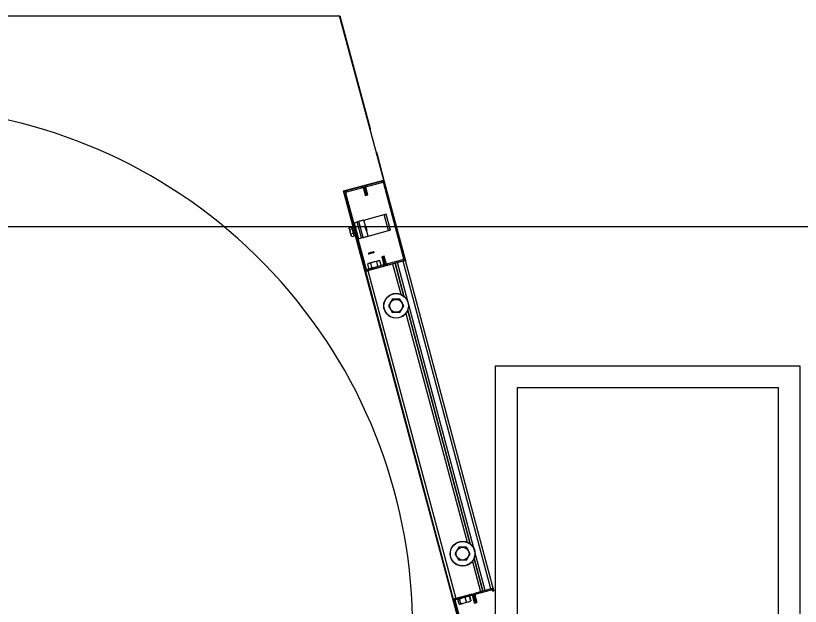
# Model space of a CAD drawing. Extents: x -264205 to -263659, y -1242401 to -1241986.
# Drawn here: x -263851.488 to -263850.587, y -1242241.243 to -1242240.565 of the extents above; entities that cross this region are included whole.
import ezdxf

# ---------------------------------------------------------------- set-up
doc = ezdxf.new("R2010")
doc.units = 0
doc.layers.add('HESCON_OSI_STAVBY_KFA', color=7, linetype='Continuous')
doc.layers.add('SITUACIA_DSP_2D', color=7, linetype='Continuous')

msp = doc.modelspace()

# ---------------------------------------------------------------- linework, layer by layer
at = {"layer": 'HESCON_OSI_STAVBY_KFA'}
msp.add_line((-263792.65279, -1242240.80724), (-263911.52279, -1242240.80724), dxfattribs=at)
at = {"layer": 'SITUACIA_DSP_2D'}
for p, q in [((-263851.63027, -1242240.56511), (-263851.11611, -1242240.56511)), ((-263851.06556, -1242240.75378), (-263851.11611, -1242240.56511)), ((-263851.11611, -1242240.56511), (-263851.11584, -1242240.56511)), ((-263851.11584, -1242240.56511), (-263851.08118, -1242240.69449)), ((-263851.08118, -1242240.69449), (-263851.08094, -1242240.69592)), ((-263851.08094, -1242240.69592), (-263851.08092, -1242240.69643)), ((-263851.0743, -1242240.72114), (-263851.07406, -1242240.72159)), ((-263851.07406, -1242240.72159), (-263851.07355, -1242240.72294)), ((-263851.07355, -1242240.72294), (-263851.06443, -1242240.75699)), ((-263851.11162, -1242240.76612), (-263851.06556, -1242240.75378)), ((-263851.08536, -1242240.75964), (-263851.06792, -1242240.75497)), ((-263851.08499, -1242240.76102), (-263851.06755, -1242240.75635)), ((-263851.06792, -1242240.75497), (-263851.06755, -1242240.75635)), ((-263851.06581, -1242240.75735), (-263851.06443, -1242240.75699)), ((-263851.06581, -1242240.75735), (-263851.04269, -1242240.84361)), ((-263851.06443, -1242240.75699), (-263851.04132, -1242240.84324)), ((-263851.10054, -1242240.80748), (-263851.11162, -1242240.76612)), ((-263851.1083, -1242240.76579), (-263851.09086, -1242240.76112)), ((-263851.10793, -1242240.76717), (-263851.1083, -1242240.76579)), ((-263851.10793, -1242240.76717), (-263851.09049, -1242240.76249)), ((-263851.09086, -1242240.76112), (-263851.09049, -1242240.76249)), ((-263851.08875, -1242240.7635), (-263851.08737, -1242240.76313)), ((-263851.08875, -1242240.7635), (-263851.08666, -1242240.7713)), ((-263851.08737, -1242240.76313), (-263851.08599, -1242240.76276)), ((-263851.08737, -1242240.76313), (-263851.08528, -1242240.77093)), ((-263851.08528, -1242240.77093), (-263851.08737, -1242240.76313)), ((-263851.0839, -1242240.77056), (-263851.08599, -1242240.76276)), ((-263851.08499, -1242240.76102), (-263851.08536, -1242240.75964)), ((-263851.11031, -1242240.76928), (-263851.10894, -1242240.76891)), ((-263851.0872, -1242240.85554), (-263851.11031, -1242240.76928)), ((-263851.08582, -1242240.85517), (-263851.10894, -1242240.76891)), ((-263851.08666, -1242240.7713), (-263851.08528, -1242240.77093)), ((-263851.08528, -1242240.77093), (-263851.0839, -1242240.77056)), ((-263851.08839, -1242240.7997), (-263851.0649, -1242240.7934)), ((-263851.0649, -1242240.7934), (-263851.06447, -1242240.79329)), ((-263851.05998, -1242240.81175), (-263851.0649, -1242240.7934)), ((-263851.06447, -1242240.79329), (-263851.06406, -1242240.79318)), ((-263851.06406, -1242240.79318), (-263851.06368, -1242240.79307)), ((-263851.06368, -1242240.79307), (-263851.06334, -1242240.79298)), ((-263851.06334, -1242240.79298), (-263851.06307, -1242240.79291)), ((-263851.06307, -1242240.79291), (-263851.06287, -1242240.79286)), ((-263851.06287, -1242240.79286), (-263851.06274, -1242240.79282)), ((-263851.06274, -1242240.79282), (-263851.0627, -1242240.79281)), ((-263851.05778, -1242240.81116), (-263851.0627, -1242240.79281)), ((-263851.0994, -1242240.80265), (-263851.0961, -1242240.80176)), ((-263851.0994, -1242240.80265), (-263851.09449, -1242240.821)), ((-263851.0961, -1242240.80176), (-263851.09567, -1242240.80165)), ((-263851.09118, -1242240.82011), (-263851.0961, -1242240.80176)), ((-263851.09567, -1242240.80165), (-263851.09526, -1242240.80154)), ((-263851.09526, -1242240.80154), (-263851.09488, -1242240.80143)), ((-263851.09488, -1242240.80143), (-263851.09454, -1242240.80134)), ((-263851.09454, -1242240.80134), (-263851.09427, -1242240.80127)), ((-263851.09427, -1242240.80127), (-263851.09407, -1242240.80122)), ((-263851.09407, -1242240.80122), (-263851.09394, -1242240.80118)), ((-263851.09394, -1242240.80118), (-263851.0939, -1242240.80117)), ((-263851.09379, -1242240.80114), (-263851.0939, -1242240.80117)), ((-263851.08898, -1242240.81952), (-263851.0939, -1242240.80117)), ((-263851.09348, -1242240.80106), (-263851.09379, -1242240.80114)), ((-263851.09297, -1242240.80092), (-263851.09348, -1242240.80106)), ((-263851.09229, -1242240.80074), (-263851.09297, -1242240.80092)), ((-263851.09145, -1242240.80052), (-263851.09229, -1242240.80074)), ((-263851.0905, -1242240.80026), (-263851.09145, -1242240.80052)), ((-263851.08947, -1242240.79998), (-263851.0905, -1242240.80026)), ((-263851.08839, -1242240.7997), (-263851.08947, -1242240.79998)), ((-263851.08656, -1242240.80652), (-263851.08839, -1242240.7997)), ((-263851.1051, -1242240.8093), (-263851.10506, -1242240.80943)), ((-263851.10507, -1242240.80874), (-263851.10504, -1242240.80847)), ((-263851.10496, -1242240.80964), (-263851.10507, -1242240.80874)), ((-263851.10506, -1242240.80943), (-263851.10494, -1242240.80988)), ((-263851.10209, -1242240.80768), (-263851.10504, -1242240.80847)), ((-263851.10451, -1242240.81043), (-263851.10496, -1242240.80964)), ((-263851.10494, -1242240.80988), (-263851.10474, -1242240.81062)), ((-263851.10474, -1242240.81062), (-263851.10448, -1242240.81159)), ((-263851.10156, -1242240.80964), (-263851.10451, -1242240.81043)), ((-263851.10403, -1242240.81314), (-263851.10451, -1242240.81043)), ((-263851.10448, -1242240.81159), (-263851.10418, -1242240.81273)), ((-263851.10418, -1242240.81273), (-263851.10385, -1242240.81395)), ((-263851.10311, -1242240.81567), (-263851.10403, -1242240.81314)), ((-263851.10156, -1242240.80964), (-263851.10209, -1242240.80768)), ((-263851.10153, -1242240.80793), (-263851.10158, -1242240.80775)), ((-263851.10016, -1242240.81488), (-263851.10156, -1242240.80964)), ((-263851.1014, -1242240.80843), (-263851.10153, -1242240.80793)), ((-263851.10118, -1242240.80923), (-263851.1014, -1242240.80843)), ((-263851.1009, -1242240.81028), (-263851.10118, -1242240.80923)), ((-263851.10057, -1242240.8115), (-263851.1009, -1242240.81028)), ((-263851.10022, -1242240.8128), (-263851.10057, -1242240.8115)), ((-263851.09987, -1242240.81411), (-263851.10022, -1242240.8128)), ((-263851.08724, -1242240.80637), (-263851.08723, -1242240.80637)), ((-263851.08723, -1242240.80637), (-263851.08718, -1242240.80656)), ((-263851.08718, -1242240.80656), (-263851.08705, -1242240.80707)), ((-263851.08705, -1242240.80707), (-263851.08685, -1242240.80782)), ((-263851.08685, -1242240.80782), (-263851.0866, -1242240.80872)), ((-263851.0866, -1242240.80872), (-263851.08635, -1242240.80968)), ((-263851.08635, -1242240.80968), (-263851.08611, -1242240.81057)), ((-263851.08615, -1242240.80661), (-263851.0861, -1242240.80677)), ((-263851.08611, -1242240.81057), (-263851.08592, -1242240.81128)), ((-263851.0861, -1242240.80677), (-263851.08598, -1242240.80725)), ((-263851.08598, -1242240.80725), (-263851.08578, -1242240.80797)), ((-263851.08592, -1242240.81128), (-263851.0858, -1242240.81174)), ((-263851.0858, -1242240.81174), (-263851.08576, -1242240.81188)), ((-263851.08578, -1242240.80797), (-263851.08555, -1242240.80883)), ((-263851.08555, -1242240.80883), (-263851.08532, -1242240.8097)), ((-263851.08532, -1242240.8097), (-263851.08512, -1242240.81044)), ((-263851.08348, -1242240.81805), (-263851.08525, -1242240.81141)), ((-263851.08512, -1242240.81044), (-263851.08499, -1242240.81094)), ((-263851.08499, -1242240.81094), (-263851.08496, -1242240.81103)), ((-263851.08496, -1242240.81103), (-263851.08494, -1242240.81112)), ((-263851.08348, -1242240.81805), (-263851.05998, -1242240.81175)), ((-263851.05955, -1242240.81164), (-263851.05998, -1242240.81175)), ((-263851.05914, -1242240.81153), (-263851.05955, -1242240.81164)), ((-263851.05876, -1242240.81143), (-263851.05914, -1242240.81153)), ((-263851.05843, -1242240.81134), (-263851.05876, -1242240.81143)), ((-263851.05815, -1242240.81126), (-263851.05843, -1242240.81134)), ((-263851.05795, -1242240.81121), (-263851.05815, -1242240.81126)), ((-263851.05782, -1242240.81118), (-263851.05795, -1242240.81121)), ((-263851.05778, -1242240.81116), (-263851.05782, -1242240.81118)), ((-263851.10385, -1242240.81395), (-263851.10353, -1242240.81515)), ((-263851.10353, -1242240.81515), (-263851.10323, -1242240.81625)), ((-263851.10323, -1242240.81625), (-263851.10299, -1242240.81717)), ((-263851.10016, -1242240.81488), (-263851.10311, -1242240.81567)), ((-263851.10289, -1242240.8174), (-263851.10311, -1242240.81567)), ((-263851.10299, -1242240.81717), (-263851.10281, -1242240.81784)), ((-263851.10223, -1242240.81896), (-263851.10289, -1242240.8174)), ((-263851.10281, -1242240.81784), (-263851.10271, -1242240.81821)), ((-263851.10271, -1242240.81821), (-263851.10269, -1242240.81827)), ((-263851.09928, -1242240.81817), (-263851.10223, -1242240.81896)), ((-263851.09928, -1242240.81817), (-263851.10016, -1242240.81488)), ((-263851.09955, -1242240.81533), (-263851.09987, -1242240.81411)), ((-263851.09927, -1242240.81637), (-263851.09955, -1242240.81533)), ((-263851.09905, -1242240.81717), (-263851.09927, -1242240.81637)), ((-263851.09892, -1242240.81768), (-263851.09905, -1242240.81717)), ((-263851.09887, -1242240.81785), (-263851.09892, -1242240.81768)), ((-263850.97712, -1242241.26811), (-263851.09784, -1242240.81757)), ((-263851.09449, -1242240.821), (-263851.09118, -1242240.82011)), ((-263851.09075, -1242240.82), (-263851.09118, -1242240.82011)), ((-263851.09034, -1242240.81989), (-263851.09075, -1242240.82)), ((-263851.08996, -1242240.81979), (-263851.09034, -1242240.81989)), ((-263851.08963, -1242240.8197), (-263851.08996, -1242240.81979)), ((-263851.08935, -1242240.81962), (-263851.08963, -1242240.8197)), ((-263851.08915, -1242240.81957), (-263851.08935, -1242240.81962)), ((-263851.08902, -1242240.81954), (-263851.08915, -1242240.81957)), ((-263851.08898, -1242240.81952), (-263851.08902, -1242240.81954)), ((-263851.08898, -1242240.81952), (-263851.08888, -1242240.8195)), ((-263851.08888, -1242240.8195), (-263851.08856, -1242240.81941)), ((-263851.08856, -1242240.81941), (-263851.08805, -1242240.81928)), ((-263851.08805, -1242240.81928), (-263851.08737, -1242240.81909)), ((-263851.08737, -1242240.81909), (-263851.08653, -1242240.81887)), ((-263851.08653, -1242240.81887), (-263851.08558, -1242240.81861)), ((-263851.08558, -1242240.81861), (-263851.08455, -1242240.81834)), ((-263851.08455, -1242240.81834), (-263851.08348, -1242240.81805)), ((-263851.0834, -1242240.83854), (-263851.08338, -1242240.83853)), ((-263851.08338, -1242240.83853), (-263851.08314, -1242240.83847)), ((-263851.08314, -1242240.83847), (-263851.08259, -1242240.83832)), ((-263851.08288, -1242240.83766), (-263851.08289, -1242240.83766)), ((-263851.08265, -1242240.8376), (-263851.08288, -1242240.83766)), ((-263851.08212, -1242240.83746), (-263851.08265, -1242240.8376)), ((-263851.08259, -1242240.83832), (-263851.08179, -1242240.83811)), ((-263851.08135, -1242240.83725), (-263851.08212, -1242240.83746)), ((-263851.08179, -1242240.83811), (-263851.0808, -1242240.83784)), ((-263851.08042, -1242240.837), (-263851.08135, -1242240.83725)), ((-263851.0808, -1242240.83784), (-263851.07972, -1242240.83755)), ((-263851.07944, -1242240.83674), (-263851.08042, -1242240.837)), ((-263851.07972, -1242240.83755), (-263851.07864, -1242240.83726)), ((-263851.07851, -1242240.83649), (-263851.07944, -1242240.83674)), ((-263851.07864, -1242240.83726), (-263851.07765, -1242240.837)), ((-263851.07773, -1242240.83628), (-263851.07851, -1242240.83649)), ((-263851.07719, -1242240.83613), (-263851.07773, -1242240.83628)), ((-263851.07765, -1242240.837), (-263851.07685, -1242240.83678)), ((-263851.07694, -1242240.83607), (-263851.07719, -1242240.83613)), ((-263851.07693, -1242240.83606), (-263851.07694, -1242240.83607)), ((-263851.07685, -1242240.83678), (-263851.07631, -1242240.83664)), ((-263851.07631, -1242240.83664), (-263851.07606, -1242240.83657)), ((-263851.07606, -1242240.83657), (-263851.07605, -1242240.83657)), ((-263851.08185, -1242240.84911), (-263851.08328, -1242240.84968)), ((-263851.08252, -1242240.84907), (-263851.08234, -1242240.84902)), ((-263851.08234, -1242240.84902), (-263851.08184, -1242240.84889)), ((-263851.08032, -1242240.84909), (-263851.08185, -1242240.84911)), ((-263851.08184, -1242240.84889), (-263851.08103, -1242240.84867)), ((-263851.08103, -1242240.84867), (-263851.07997, -1242240.84839)), ((-263851.0797, -1242240.84879), (-263851.08032, -1242240.84909)), ((-263851.07896, -1242240.8542), (-263851.08032, -1242240.84909)), ((-263851.07997, -1242240.84839), (-263851.07873, -1242240.84805)), ((-263851.07705, -1242240.84781), (-263851.0797, -1242240.84879)), ((-263851.07873, -1242240.84805), (-263851.07738, -1242240.84769)), ((-263851.07738, -1242240.84769), (-263851.076, -1242240.84732)), ((-263851.07436, -1242240.84732), (-263851.07705, -1242240.84781)), ((-263851.076, -1242240.84732), (-263851.0747, -1242240.84697)), ((-263851.0747, -1242240.84697), (-263851.07354, -1242240.84666)), ((-263851.07344, -1242240.84724), (-263851.07436, -1242240.84732)), ((-263851.07354, -1242240.84666), (-263851.0726, -1242240.84641)), ((-263851.07295, -1242240.84691), (-263851.07344, -1242240.84724)), ((-263851.07207, -1242240.85235), (-263851.07344, -1242240.84724)), ((-263851.07151, -1242240.84634), (-263851.07295, -1242240.84691)), ((-263851.0726, -1242240.84641), (-263851.07193, -1242240.84623)), ((-263851.07193, -1242240.84623), (-263851.07159, -1242240.84614)), ((-263851.07159, -1242240.84614), (-263851.07155, -1242240.84613)), ((-263851.06999, -1242240.84632), (-263851.07151, -1242240.84634)), ((-263851.06862, -1242240.85143), (-263851.06999, -1242240.84632)), ((-263851.06635, -1242240.84159), (-263851.06773, -1242240.84196)), ((-263851.06773, -1242240.84196), (-263851.06564, -1242240.84976)), ((-263851.06497, -1242240.84122), (-263851.06635, -1242240.84159)), ((-263851.06635, -1242240.84159), (-263851.06426, -1242240.84939)), ((-263851.06426, -1242240.84939), (-263851.06635, -1242240.84159)), ((-263851.06426, -1242240.84939), (-263851.06564, -1242240.84976)), ((-263851.06288, -1242240.84902), (-263851.06497, -1242240.84122)), ((-263851.06288, -1242240.84902), (-263851.06426, -1242240.84939)), ((-263851.0437, -1242240.84536), (-263851.06114, -1242240.85003)), ((-263851.04333, -1242240.84673), (-263851.06077, -1242240.85141)), ((-263851.05251, -1242240.84919), (-263851.04243, -1242240.88682)), ((-263851.04243, -1242240.88682), (-263851.05251, -1242240.84919)), ((-263851.04333, -1242240.84673), (-263851.04976, -1242240.84845)), ((-263850.94895, -1242241.22468), (-263851.04976, -1242240.84845)), ((-263851.0437, -1242240.84536), (-263851.04333, -1242240.84673)), ((-263851.0428, -1242240.84659), (-263851.04333, -1242240.84673)), ((-263850.94252, -1242241.22296), (-263851.04333, -1242240.84673)), ((-263851.04228, -1242240.84645), (-263851.0428, -1242240.84659)), ((-263851.04132, -1242240.84324), (-263851.04269, -1242240.84361)), ((-263851.0418, -1242240.84632), (-263851.04228, -1242240.84645)), ((-263851.04139, -1242240.84621), (-263851.0418, -1242240.84632)), ((-263851.04104, -1242240.84612), (-263851.04139, -1242240.84621)), ((-263851.04132, -1242240.84324), (-263851.04058, -1242240.846)), ((-263851.04079, -1242240.84605), (-263851.04104, -1242240.84612)), ((-263851.04063, -1242240.84601), (-263851.04079, -1242240.84605)), ((-263851.04058, -1242240.846), (-263851.04063, -1242240.84601)), ((-263850.93977, -1242241.22222), (-263851.04058, -1242240.846)), ((-263851.08582, -1242240.85517), (-263851.0872, -1242240.85554)), ((-263851.08646, -1242240.85829), (-263851.08641, -1242240.85828)), ((-263851.08646, -1242240.85829), (-263850.98565, -1242241.23452)), ((-263851.08641, -1242240.85828), (-263851.08625, -1242240.85823)), ((-263851.08625, -1242240.85823), (-263851.086, -1242240.85817)), ((-263851.086, -1242240.85817), (-263851.08566, -1242240.85807)), ((-263851.08566, -1242240.85807), (-263851.08524, -1242240.85796)), ((-263851.08524, -1242240.85796), (-263851.08476, -1242240.85783)), ((-263851.08476, -1242240.85783), (-263851.08425, -1242240.8577)), ((-263851.08425, -1242240.8577), (-263851.08371, -1242240.85755)), ((-263851.06664, -1242240.8515), (-263851.08408, -1242240.85618)), ((-263851.08371, -1242240.85755), (-263851.08408, -1242240.85618)), ((-263851.08328, -1242240.84968), (-263851.08377, -1242240.85001)), ((-263851.0824, -1242240.85512), (-263851.08377, -1242240.85001)), ((-263851.08371, -1242240.85755), (-263851.05526, -1242240.84993)), ((-263851.06627, -1242240.85288), (-263851.08371, -1242240.85755)), ((-263851.08371, -1242240.85755), (-263850.9829, -1242241.23378)), ((-263851.0824, -1242240.85512), (-263851.08088, -1242240.8551)), ((-263851.08088, -1242240.8551), (-263851.07944, -1242240.85453)), ((-263851.07944, -1242240.85453), (-263851.07896, -1242240.8542)), ((-263851.07896, -1242240.8542), (-263851.07826, -1242240.85414)), ((-263851.07826, -1242240.85414), (-263851.07556, -1242240.85369)), ((-263851.07556, -1242240.85369), (-263851.07291, -1242240.85275)), ((-263851.07291, -1242240.85275), (-263851.07207, -1242240.85235)), ((-263851.07207, -1242240.85235), (-263851.07055, -1242240.85233)), ((-263851.07055, -1242240.85233), (-263851.06911, -1242240.85176)), ((-263851.06911, -1242240.85176), (-263851.06862, -1242240.85143)), ((-263851.06664, -1242240.8515), (-263851.06627, -1242240.85288)), ((-263851.06077, -1242240.85141), (-263851.06114, -1242240.85003)), ((-263851.05526, -1242240.84993), (-263851.04592, -1242240.8848)), ((-263851.05778, -1242240.89417), (-263851.06, -1242240.89802)), ((-263851.05562, -1242240.89042), (-263851.05778, -1242240.89417)), ((-263851.05451, -1242240.89042), (-263851.05562, -1242240.89042)), ((-263851.05063, -1242240.89042), (-263851.05451, -1242240.89042)), ((-263851.04684, -1242240.89042), (-263851.05063, -1242240.89042)), ((-263851.04461, -1242240.89428), (-263851.04684, -1242240.89042)), ((-263851.04245, -1242240.89802), (-263851.04461, -1242240.89428)), ((-263851.06, -1242240.89802), (-263851.05784, -1242240.90177)), ((-263851.05784, -1242240.90177), (-263851.05562, -1242240.90562)), ((-263851.04684, -1242240.90562), (-263851.04468, -1242240.90188)), ((-263851.04468, -1242240.90188), (-263851.04245, -1242240.89802)), ((-263851.038, -1242240.90333), (-263850.96621, -1242241.17128)), ((-263850.96621, -1242241.17128), (-263851.038, -1242240.90333)), ((-263851.05451, -1242240.90562), (-263851.05562, -1242240.90562)), ((-263851.05063, -1242240.90562), (-263851.05451, -1242240.90562)), ((-263851.04684, -1242240.90562), (-263851.05063, -1242240.90562)), ((-263851.04002, -1242240.90682), (-263850.9697, -1242241.16927)), ((-263850.58747, -1242240.96727), (-263850.93747, -1242240.96727)), ((-263850.93747, -1242240.96727), (-263850.93747, -1242241.40727)), ((-263850.58747, -1242241.40727), (-263850.58747, -1242240.96727)), ((-263850.61247, -1242240.99227), (-263850.91247, -1242240.99227)), ((-263850.91247, -1242240.99227), (-263850.91247, -1242241.38227)), ((-263850.61247, -1242241.38227), (-263850.61247, -1242240.99227)), ((-263850.98156, -1242241.17864), (-263850.98378, -1242241.18249)), ((-263850.98378, -1242241.18249), (-263850.98162, -1242241.18624)), ((-263850.97939, -1242241.17489), (-263850.98156, -1242241.17864)), ((-263850.97829, -1242241.17489), (-263850.97939, -1242241.17489)), ((-263850.97441, -1242241.17489), (-263850.97829, -1242241.17489)), ((-263850.97062, -1242241.17489), (-263850.97441, -1242241.17489)), ((-263850.96839, -1242241.17874), (-263850.97062, -1242241.17489)), ((-263850.96845, -1242241.18634), (-263850.96623, -1242241.18249)), ((-263850.96623, -1242241.18249), (-263850.96839, -1242241.17874)), ((-263850.98162, -1242241.18624), (-263850.97939, -1242241.19009)), ((-263850.97829, -1242241.19009), (-263850.97939, -1242241.19009)), ((-263850.97441, -1242241.19009), (-263850.97829, -1242241.19009)), ((-263850.97062, -1242241.19009), (-263850.97441, -1242241.19009)), ((-263850.97062, -1242241.19009), (-263850.96845, -1242241.18634)), ((-263850.9638, -1242241.19129), (-263850.95445, -1242241.22616)), ((-263850.96178, -1242241.1878), (-263850.9517, -1242241.22542)), ((-263850.9517, -1242241.22542), (-263850.96178, -1242241.1878)), ((-263850.9829, -1242241.23378), (-263850.95445, -1242241.22616)), ((-263850.94252, -1242241.22296), (-263850.95996, -1242241.22763)), ((-263850.95959, -1242241.22901), (-263850.95996, -1242241.22763)), ((-263850.94215, -1242241.22434), (-263850.95959, -1242241.22901)), ((-263850.94252, -1242241.22296), (-263850.94895, -1242241.22468)), ((-263850.94199, -1242241.22282), (-263850.94252, -1242241.22296)), ((-263850.94252, -1242241.22296), (-263850.94215, -1242241.22434)), ((-263850.94147, -1242241.22268), (-263850.94199, -1242241.22282)), ((-263850.94099, -1242241.22255), (-263850.94147, -1242241.22268)), ((-263850.94058, -1242241.22244), (-263850.94099, -1242241.22255)), ((-263850.94023, -1242241.22235), (-263850.94058, -1242241.22244)), ((-263850.94041, -1242241.22535), (-263850.93903, -1242241.22498)), ((-263850.93998, -1242241.22228), (-263850.94023, -1242241.22235)), ((-263850.93982, -1242241.22224), (-263850.93998, -1242241.22228)), ((-263850.93977, -1242241.22222), (-263850.93982, -1242241.22224)), ((-263850.93977, -1242241.22222), (-263850.93903, -1242241.22498)), ((-263850.98565, -1242241.23452), (-263850.9856, -1242241.2345)), ((-263850.9856, -1242241.2345), (-263850.98544, -1242241.23446)), ((-263850.98544, -1242241.23446), (-263850.98519, -1242241.23439)), ((-263850.98519, -1242241.23439), (-263850.98485, -1242241.2343)), ((-263850.98485, -1242241.2343), (-263850.98443, -1242241.23419)), ((-263850.98443, -1242241.23419), (-263850.98395, -1242241.23406)), ((-263850.98395, -1242241.23406), (-263850.98344, -1242241.23392)), ((-263850.98344, -1242241.23392), (-263850.9829, -1242241.23378)), ((-263850.98336, -1242241.2339), (-263850.9829, -1242241.23378)), ((-263850.96546, -1242241.22911), (-263850.9829, -1242241.23378)), ((-263850.98253, -1242241.23516), (-263850.9829, -1242241.23378)), ((-263850.9651, -1242241.23049), (-263850.98253, -1242241.23516)), ((-263850.98055, -1242241.23523), (-263850.97918, -1242241.24034)), ((-263850.98013, -1242241.23495), (-263850.98031, -1242241.23517)), ((-263850.97895, -1242241.24028), (-263850.98031, -1242241.23517)), ((-263850.97948, -1242241.23455), (-263850.98013, -1242241.23495)), ((-263850.97873, -1242241.23462), (-263850.97948, -1242241.23455)), ((-263850.97853, -1242241.23469), (-263850.97873, -1242241.23462)), ((-263850.97754, -1242241.23422), (-263850.97853, -1242241.23469)), ((-263850.97716, -1242241.2398), (-263850.97853, -1242241.23469)), ((-263850.97473, -1242241.23329), (-263850.97754, -1242241.23422)), ((-263850.97188, -1242241.23291), (-263850.97473, -1242241.23329)), ((-263850.97116, -1242241.23252), (-263850.97188, -1242241.23291)), ((-263850.97051, -1242241.23802), (-263850.97188, -1242241.23291)), ((-263850.96912, -1242241.23178), (-263850.97116, -1242241.23252)), ((-263850.96701, -1242241.23161), (-263850.96912, -1242241.23178)), ((-263850.96755, -1242241.2315), (-263850.96721, -1242241.23153)), ((-263850.96721, -1242241.23153), (-263850.96701, -1242241.23161)), ((-263850.96564, -1242241.23671), (-263850.96701, -1242241.23161)), ((-263850.96677, -1242241.23154), (-263850.96541, -1242241.23665)), ((-263850.96546, -1242241.22911), (-263850.96501, -1242241.22899)), ((-263850.96546, -1242241.22911), (-263850.9651, -1242241.23049)), ((-263850.96335, -1242241.23149), (-263850.96197, -1242241.23112)), ((-263850.96126, -1242241.23929), (-263850.96335, -1242241.23149)), ((-263850.96197, -1242241.23112), (-263850.9606, -1242241.23076)), ((-263850.95988, -1242241.23892), (-263850.96197, -1242241.23112)), ((-263850.96197, -1242241.23112), (-263850.95988, -1242241.23892)), ((-263850.9606, -1242241.23076), (-263850.95851, -1242241.23856)), ((-263850.98491, -1242241.23727), (-263850.98354, -1242241.2369)), ((-263850.98491, -1242241.23727), (-263850.97675, -1242241.26774)), ((-263850.98354, -1242241.2369), (-263850.97537, -1242241.26737)), ((-263850.97895, -1242241.24028), (-263850.97867, -1242241.24037)), ((-263850.97867, -1242241.24037), (-263850.97793, -1242241.2404)), ((-263850.97793, -1242241.2404), (-263850.9773, -1242241.23997)), ((-263850.97757, -1242241.24052), (-263850.97762, -1242241.24053)), ((-263850.97722, -1242241.24042), (-263850.97757, -1242241.24052)), ((-263850.9773, -1242241.23997), (-263850.97716, -1242241.2398)), ((-263850.97654, -1242241.24024), (-263850.97722, -1242241.24042)), ((-263850.97716, -1242241.2398), (-263850.97431, -1242241.23942)), ((-263850.97559, -1242241.23999), (-263850.97654, -1242241.24024)), ((-263850.97442, -1242241.23967), (-263850.97559, -1242241.23999)), ((-263850.97311, -1242241.23932), (-263850.97442, -1242241.23967)), ((-263850.97431, -1242241.23942), (-263850.9715, -1242241.23849)), ((-263850.97174, -1242241.23895), (-263850.97311, -1242241.23932)), ((-263850.97039, -1242241.23859), (-263850.97174, -1242241.23895)), ((-263850.9715, -1242241.23849), (-263850.97051, -1242241.23802)), ((-263850.97051, -1242241.23802), (-263850.9684, -1242241.23784)), ((-263850.96915, -1242241.23826), (-263850.97039, -1242241.23859)), ((-263850.9681, -1242241.23798), (-263850.96915, -1242241.23826)), ((-263850.9684, -1242241.23784), (-263850.96635, -1242241.23711)), ((-263850.96731, -1242241.23777), (-263850.9681, -1242241.23798)), ((-263850.96682, -1242241.23763), (-263850.96731, -1242241.23777)), ((-263850.96666, -1242241.23759), (-263850.96682, -1242241.23763)), ((-263850.96635, -1242241.23711), (-263850.96564, -1242241.23671)), ((-263850.96578, -1242241.23688), (-263850.96606, -1242241.23708)), ((-263850.96564, -1242241.23671), (-263850.96578, -1242241.23688)), ((-263850.96126, -1242241.23929), (-263850.95988, -1242241.23892)), ((-263850.95988, -1242241.23892), (-263850.95851, -1242241.23856))]:
    msp.add_line(p, q, dxfattribs=at)
for centre, radius in [((-263851.05123, -1242240.89802), 0.01425), ((-263851.05123, -1242240.89802), 0.01401), ((-263851.05123, -1242240.89802), 0.00739), ((-263850.97501, -1242241.18249), 0.01425), ((-263850.97501, -1242241.18249), 0.01401), ((-263850.97501, -1242241.18249), 0.00739)]:
    msp.add_circle(centre, radius, dxfattribs=at)
for centre, radius, start, end in [((-263851.63074, -1242241.26811), 0.5985, 235.15038, 124.84962), ((-263851.06718, -1242240.75772), 0.00285, 15, 105), ((-263851.06718, -1242240.75772), 0.00143, 15, 105), ((-263851.10756, -1242240.76854), 0.00285, 105, 195), ((-263851.10756, -1242240.76854), 0.00143, 105, 195), ((-263851.09012, -1242240.76387), 0.00285, 15, 105), ((-263851.09012, -1242240.76387), 0.00143, 15, 105), ((-263851.08462, -1242240.7624), 0.00285, 105, 195), ((-263851.08462, -1242240.7624), 0.00143, 105, 195), ((-263851.10165, -1242240.80931), 0.000475, 15, 105), ((-263851.09971, -1242240.81654), 0.000475, 285, 15), ((-263851.06701, -1242240.85013), 0.00285, 285, 15), ((-263851.06151, -1242240.84865), 0.00285, 195, 285), ((-263851.06151, -1242240.84865), 0.00142, 195, 285), ((-263851.04407, -1242240.84398), 0.00143, 285, 15), ((-263851.04407, -1242240.84398), 0.00285, 285, 15), ((-263851.08445, -1242240.8548), 0.00285, 195, 285), ((-263851.08445, -1242240.8548), 0.00143, 195, 285), ((-263851.06701, -1242240.85013), 0.00143, 285, 15), ((-263850.95922, -1242241.23039), 0.00285, 105, 195), ((-263850.94179, -1242241.22571), 0.00285, 15, 105), ((-263850.94179, -1242241.22571), 0.00143, 15, 105), ((-263850.98216, -1242241.23653), 0.00285, 105, 195), ((-263850.98216, -1242241.23653), 0.00143, 105, 195), ((-263850.96473, -1242241.23186), 0.00285, 15, 105), ((-263850.96473, -1242241.23186), 0.00143, 15, 105), ((-263850.95922, -1242241.23039), 0.00143, 105, 195)]:
    msp.add_arc(centre, radius, start, end, dxfattribs=at)

doc.saveas('drawing.dxf')
